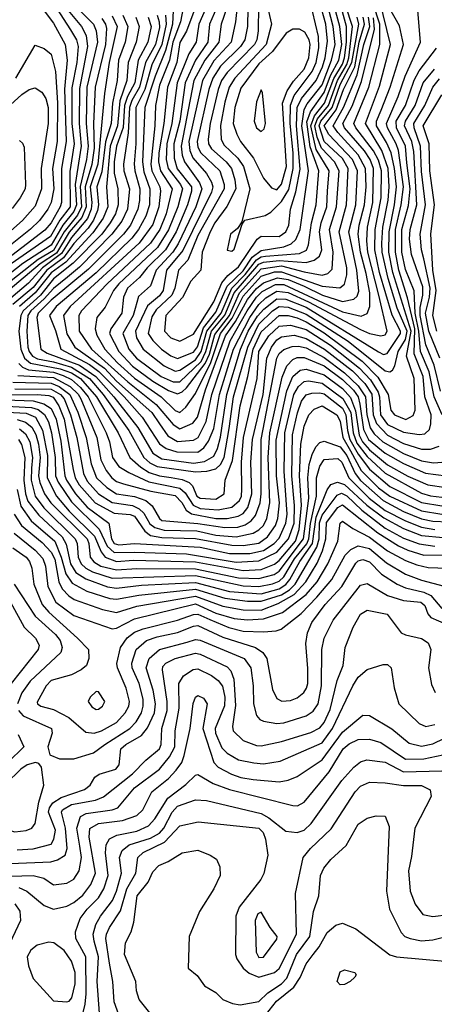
# Model space of a CAD drawing. Extents: x 501367 to 657802, y 482273 to 547541.
# Tile 462 of 656: x 577596 to 579432, y 520004 to 524364. Entities that reach past the tile are written whole.
import ezdxf

# ---------------------------------------------------------------- set-up
doc = ezdxf.new("R2010")
doc.units = 0

msp = doc.modelspace()

# ---------------------------------------------------------------- linework, layer by layer
at = {"layer": '0CON20XD'}
for points in [[(577578.9, 524745), (577612.6, 524827.4), (577635, 524847), (577655, 524852.2), (577665, 524848.4), (577681.1, 524825), (577696.2, 524715), (577739.9, 524615), (577782.7, 524455), (577803.6, 524413.6), (577869.8, 524335), (577890.8, 524295), (577896.9, 524245), (577860.4, 524059.6), (577858.6, 523905), (577868.5, 523805), (577841.5, 523635), (577848.1, 523545), (577835.5, 523514.5), (577787.4, 523455), (577735, 523365.3), (577610.1, 523285), (577455, 523163.8)], [(577585, 524673.9), (577615, 524680.2), (577636.3, 524676.3), (577655, 524662.7), (577678.8, 524618.8), (577759.5, 524415), (577820.9, 524319.1), (577847.9, 524275), (577854.2, 524245), (577849.1, 524175), (577827.3, 524062.7), (577826.8, 523905), (577837, 523815), (577817.3, 523692.7), (577818.7, 523535), (577773.7, 523476.3), (577732.5, 523405), (577557.4, 523282.6)], [(577595, 524562.2), (577615, 524555.4), (577645, 524526.7), (577704.1, 524404.1), (577745, 524349.3), (577798, 524255), (577806.6, 524185), (577793.6, 524056.4), (577801.4, 523825), (577781.1, 523705), (577780.9, 523555), (577775.3, 523535), (577735, 523464.2), (577706.9, 523433.1), (577278.5, 523105)], [(578204.3, 524385), (578214.2, 524355), (578215, 524329.4), (578197, 524255), (578152.4, 524175), (578127, 524065), (578092.7, 524007.3), (578081.6, 523975), (578076.8, 523863.2), (578055.1, 523725.1), (578057.1, 523695), (578081.6, 523615), (578072.8, 523525), (578047.6, 523472.4), (578004, 523415), (577861.3, 523268.7), (577808.3, 523225), (577745, 523174.7), (577705, 523128.2), (577644.6, 523075), (577632, 523055), (577627.8, 522985), (577632, 522915), (577637.2, 522895), (577652.7, 522875), (577675, 522863.1), (577745, 522849.9), (577825, 522826), (577905, 522775.8), (577966.2, 522705), (578078.6, 522545), (578145.7, 522425), (578171.8, 522401.8), (578205, 522385.9), (578375, 522361.8), (578425, 522365.3), (578464, 522376), (578485.2, 522394.8), (578501.9, 522425), (578523.6, 522553.6), (578543.2, 522695), (578605.5, 522915), (578655, 523015.6), (578715.1, 523075), (578745, 523094.1), (578785, 523090.8), (578865, 523060.6), (579050.9, 522940.9), (579215, 522809.4), (579235, 522804.7), (579247.5, 522812.5), (579257.9, 522832.1), (579271.8, 522895), (579305, 522948.6), (579311.9, 522985), (579267.5, 523087.5), (579227.8, 523217.8), (579201.3, 523335), (579199.4, 523375), (579204.3, 523445), (579227.8, 523565), (579232.2, 523625), (579227.9, 523705), (579200.3, 523785), (579126.8, 523905), (579189.9, 524070.1), (579238.6, 524255), (579189.7, 524455)], [(578241.6, 524385), (578244.7, 524345), (578225, 524254.1), (578181.5, 524165), (578150.7, 524055), (578109.6, 523975), (578110.2, 523815), (578103.2, 523726.8), (578105.1, 523695), (578128, 523615), (578125.9, 523564.1), (578119.2, 523525), (578086.1, 523455), (578054.9, 523415.1), (577901, 523259), (577735, 523121.8), (577678.4, 523065), (577671.1, 523045), (577689.2, 522905), (577718.1, 522888.1), (577860.7, 522835), (577933.6, 522785), (578013.2, 522695), (578118.9, 522558.9), (578185, 522445.6), (578225, 522419.3), (578365, 522400.6), (578415, 522407.9), (578455, 522431.7), (578471.5, 522465), (578484.5, 522515.5), (578512.8, 522705), (578573.3, 522905), (578607.9, 522985), (578649, 523051), (578677.2, 523082.8), (578735, 523128), (578775, 523126.9), (578865, 523091), (579185, 522892.9), (579207.7, 522882.3), (579223.7, 522886.3), (579282.5, 522975), (579282.3, 522985), (579246, 523056), (579189.8, 523245), (579168.8, 523345), (579169.7, 523435), (579196.2, 523575), (579197.7, 523695), (579185, 523741.7), (579163, 523783), (579084.9, 523885), (579076.2, 523905), (579141.6, 524065), (579191.4, 524255), (579190.8, 524345), (579162, 524435)], [(578513.8, 524416.2), (578488.4, 524345), (578478.1, 524265), (578415.4, 524184.6), (578367.1, 524095), (578310.6, 523805), (578314.9, 523764.9), (578325.6, 523735.6), (578392.7, 523642.7), (578402.5, 523615), (578375.2, 523535.2), (578297.5, 523372.5), (578273.5, 523335), (578200.1, 523255), (578175, 523186), (578121.3, 523138.7), (578106.9, 523085), (578098, 523055), (578052.4, 522975), (578079.7, 522905), (578113.5, 522865), (578222, 522785), (578275, 522760.8), (578305, 522761.2), (578398.9, 522851.1), (578420.3, 522895), (578445.2, 522984.8), (578505, 523056.3), (578545.6, 523154.4), (578655, 523281.9), (578675, 523290.6), (578745, 523298.6), (578865, 523289.2), (578900.1, 523299.9), (578923.3, 523316.7), (578933.9, 523345), (578924.3, 523425.7), (578931.6, 523465), (578956.8, 523535), (578958.9, 523605), (578966, 523695), (578909.4, 523789.5), (578885, 523895), (578900.8, 523939.2), (578946.3, 523995), (578986.6, 524103.4), (579025, 524167.4), (579034.4, 524195), (579043.8, 524265), (579042.6, 524335), (579011, 524455)], [(578559.1, 524425), (578552.2, 524355), (578532.4, 524265), (578455, 524182.5), (578404.8, 524094.9), (578345.4, 523825), (578349.2, 523785), (578362.9, 523752.9), (578423.2, 523683.2), (578445.5, 523645.5), (578451.8, 523625), (578445, 523600.5), (578318.1, 523341.9), (578246.5, 523255), (578231, 523165), (578215, 523142.2), (578162.6, 523097.4), (578108.2, 522985), (578113, 522955), (578142, 522905), (578235, 522831.3), (578285, 522808.1), (578305, 522812), (578375, 522857.6), (578399.8, 522895), (578424.8, 522985.2), (578488.1, 523065), (578534.8, 523175.2), (578595, 523235.5), (578645, 523301.3), (578665, 523313.7), (578685, 523316.8), (578835, 523328.5), (578865.9, 523344.1), (578875, 523368.1), (578888.5, 523465), (578908.3, 523545), (578920.4, 523695), (578881.8, 523801.8), (578868.2, 523911.8), (578883.7, 523956.3), (578945, 524041.8), (578972.3, 524117.7), (579008.6, 524185), (579023.1, 524255), (579014.3, 524335), (578981.9, 524455)], [(578605.6, 524415), (578604.1, 524335), (578592.2, 524275), (578573.5, 524245), (578485, 524158.9), (578450.5, 524105), (578433.3, 524055), (578381.4, 523825), (578385, 523800.4), (578398.3, 523775), (578482.7, 523695), (578501.4, 523635), (578501, 523615), (578385, 523409.1), (578340.1, 523299.9), (578299.3, 523255), (578283.2, 523175), (578269.4, 523145), (578200.4, 523079.6), (578181.5, 523048.5), (578164.6, 522975), (578185, 522943.9), (578223.9, 522905), (578265, 522875.2), (578295, 522864.5), (578365, 522892.3), (578383.8, 522916.2), (578410, 523000), (578465, 523068.9), (578515.4, 523184.6), (578585, 523252), (578625, 523312.8), (578665, 523342.7), (578765, 523358.3), (578797.9, 523372.1), (578819.2, 523390.8), (578838.5, 523435), (578874.7, 523695), (578846.1, 523895), (578856.4, 523966.4), (578868.7, 523991.3), (578935, 524076.7), (578977.4, 524185), (578993.7, 524255), (578983.7, 524335), (578953, 524455)], [(578653, 524425), (578652.6, 524315), (578646.5, 524275), (578636, 524255), (578515, 524130.2), (578489.9, 524095), (578474.7, 524055), (578439.8, 523905), (578430, 523835), (578432.2, 523815), (578445, 523792.9), (578511, 523735), (578533.8, 523705), (578549.1, 523655), (578553, 523615), (578513.5, 523536.5), (578460.8, 523465), (578439.5, 523425), (578404.2, 523335), (578397.6, 523255), (578353.8, 523206.2), (578316.4, 523133.6), (578243.3, 523055), (578237.6, 522985), (578265, 522956.1), (578305, 522940.7), (578365, 522972), (578455, 523114.8), (578490.7, 523199.3), (578518.3, 523231.7), (578565, 523269.7), (578646.9, 523393.1), (578665, 523405.6), (578745, 523404.9), (578775.2, 523425), (578788.1, 523455), (578794.9, 523525), (578818.3, 523601.7), (578837.8, 523702.2), (578822.2, 523895), (578825.4, 523975), (578844.6, 524015.4), (578909.4, 524095), (578936.2, 524155), (578948.5, 524195), (578959.7, 524269.7), (578951.4, 524345), (578923.4, 524445)], [(578685.3, 524455), (578710.7, 524345), (578687.9, 524255), (578548.6, 524105), (578523.9, 524065), (578505, 523999.5), (578485.7, 523895.7), (578487.9, 523835), (578499.8, 523809.8)], [(577852, 524415), (577923.4, 524345), (577934.7, 524314.7), (577940.3, 524265), (577893.3, 524065), (577889.8, 523905), (577898.5, 523805), (577891.1, 523745), (577864, 523626), (577869.4, 523535), (577851.5, 523498.5), (577793, 523425), (577745, 523341.9), (577677.7, 523302.3), (577464.8, 523135.2)], [(578164.6, 524375), (578178.7, 524335), (578163.1, 524265), (578120.6, 524185), (578105.5, 524085), (578073, 524025), (578059.4, 523985), (578053.4, 523886.6), (578024, 523805), (578013.8, 523735), (578014.9, 523685), (578030.5, 523615), (578032.6, 523545), (578019.6, 523505), (577996.2, 523465), (577959, 523415), (577833.1, 523286.9), (577745, 523217.4), (577687.8, 523145), (577610.9, 523075), (577600.6, 523055), (577591.7, 522985), (577601.2, 522905), (577617.1, 522865), (577643.3, 522843.3), (577775, 522818.8), (577825, 522800.3), (577865, 522774.9), (577936.2, 522695), (578032.4, 522535), (578084, 522425), (578132.7, 522382.7), (578170, 522360), (578215, 522345.1), (578267.2, 522337.2), (578315, 522328.6), (578346.3, 522315), (578360.7, 522300.7), (578380.2, 522255), (578395, 522245.2), (578465, 522241.1), (578501.6, 522265), (578505.7, 522325), (578538.2, 522411.8), (578572.1, 522655), (578605.9, 522784.1), (578629.2, 522905), (578665, 522982.2), (578745, 523054), (578784.9, 523055.1), (578825, 523044.2), (578865, 523026.8), (578945, 522978), (579112.5, 522852.5), (579181.7, 522781.7), (579227.7, 522705), (579240, 522635), (579255.3, 522615), (579306.3, 522593.7), (579338.9, 522611.1), (579347.2, 522635), (579343.5, 522775), (579309.1, 522875), (579330, 522985), (579248.5, 523245), (579231.1, 523335), (579231.8, 523425), (579255.8, 523545), (579264.1, 523625), (579256, 523705), (579241.2, 523775), (579220.9, 523820.9), (579175.8, 523895), (579176.7, 523915), (579196.6, 523963.4), (579236.4, 524065), (579294.9, 524255), (579277.3, 524337.3), (579234.2, 524415)], [(577591.9, 522841.9), (577609, 522825), (577634.2, 522814.2), (577745, 522803.9), (577789, 522789), (577825, 522771.5), (577865.8, 522735.8), (577899.3, 522695), (577979.5, 522535), (577993.8, 522495), (578006.6, 522425), (578035, 522386), (578079, 522359), (578168.5, 522318.5), (578305, 522290.4), (578328.6, 522268.6), (578364.3, 522214.3), (578395, 522199.9), (578475, 522193.7), (578535, 522206.5), (578569.2, 522235), (578577.8, 522255), (578579, 522285), (578577.8, 522405), (578586.7, 522515), (578647.4, 522775), (578655.1, 522895), (578698.6, 522965), (578745, 523007.7), (578795, 523011.8), (578865, 522992.1), (578972.7, 522922.7), (579101.1, 522821.1), (579149.8, 522769.8), (579183.3, 522715), (579189.8, 522695), (579194.4, 522615), (579225, 522572.4), (579295, 522538.3), (579365, 522527.1), (579389.6, 522530.4), (579410.2, 522550.2), (579417.2, 522575), (579417.8, 522615), (579390.1, 522695), (579383.4, 522785), (579342.3, 522885), (579345.4, 522995), (579313, 523133), (579274.4, 523255), (579259.6, 523335), (579260.6, 523435), (579285.5, 523545), (579296.3, 523625), (579273.7, 523785), (579263.5, 523815), (579224.9, 523885), (579220.4, 523905), (579272.3, 524025), (579303.4, 524115), (579370.6, 524265), (579357.6, 524422.4)], [(578275.7, 524405), (578272.9, 524345), (578241.4, 524228.6), (578195.5, 524115), (578150.8, 523975), (578140.4, 523735), (578145, 523691.3), (578172.4, 523615), (578170.1, 523545), (578154.2, 523495), (578122.4, 523435), (578092.3, 523397.7), (577935, 523243.7), (577757.3, 523095), (577728.5, 523055), (577755, 522988.2), (577777.5, 522905), (577905, 522837.7), (577947, 522807), (578058.8, 522695), (578137.9, 522605), (578215, 522486.2), (578245, 522466.2), (578291.1, 522451.1), (578385, 522449.9), (578411.4, 522468.6), (578432.6, 522497.4), (578455.6, 522554.4), (578480.2, 522705), (578543.4, 522905), (578615, 523045.1), (578655, 523103.5), (578686.6, 523133.4), (578735, 523162.7), (578785, 523155.7), (578875, 523114.8), (579105, 522992.4), (579145.6, 522975), (579195.6, 522964.4), (579215, 522968.8), (579223.3, 522985), (579185.8, 523145), (579138.2, 523335), (579132.8, 523385), (579135.6, 523445), (579160.4, 523555), (579162.7, 523705), (579147.5, 523745), (579123.5, 523783.5), (579033.9, 523885), (579027.2, 523905), (579068.6, 523981.4), (579109.7, 524090.3), (579167, 524323), (579163, 524373)], [(578321.9, 524425), (578307.5, 524355), (578274.8, 524265), (578259.3, 524185), (578214.6, 524075), (578197.3, 523985), (578194.9, 523895.1), (578176.2, 523725), (578180.9, 523695), (578216.1, 523625), (578219.6, 523605), (578212.1, 523535), (578185, 523458.1), (578124.3, 523375), (577819.7, 523095), (577790.3, 523055), (577805, 522974), (577840, 522915), (577970.8, 522820.8), (578025, 522764.3), (578181.3, 522625), (578215, 522574.3), (578251.8, 522521.8), (578295, 522496.7), (578365, 522502.3), (578386.1, 522515), (578421.1, 522585), (578446.3, 522705), (578528.4, 522941.6), (578603.5, 523075), (578644.8, 523135), (578669.8, 523160.2), (578728.5, 523191.5), (578765, 523191.4), (579025, 523070.3), (579108.5, 523051.5), (579135, 523062.8), (579145.9, 523094.1), (579147.2, 523155), (579129.7, 523240.3), (579104.6, 523335), (579094.5, 523415), (579099.1, 523455), (579123, 523545), (579130.1, 523625), (579127.9, 523705), (579095, 523766.2), (579004.2, 523865), (578984.3, 523895), (579029.7, 523975), (579089.8, 524120.2), (579119.3, 524255), (579145.8, 524334.2), (579140.9, 524375)], [(578375.6, 524425), (578335, 524314.1), (578305, 524262.7), (578292.4, 524175), (578249.8, 524065), (578234, 523905), (578211.6, 523775), (578210.7, 523735), (578219.5, 523695), (578271.6, 523615), (578245.2, 523504.8), (578216.9, 523435), (578175, 523374.6), (577982.8, 523195), (577870.2, 523075), (577858, 523055), (577858.6, 522985), (577913.9, 522905), (578075, 522761.3), (578200.1, 522660.1), (578275, 522571.2), (578305, 522553), (578362.1, 522577.9), (578383.6, 522605), (578418.2, 522725), (578508, 522965), (578551.8, 523028.2), (578605.1, 523125), (578645, 523174), (578675, 523199.9), (578738, 523222), (578785, 523213.5), (578855, 523184), (578937, 523145), (579025, 523116.7), (579075, 523127), (579090.1, 523139.9), (579098.2, 523161.8), (579089.5, 523255), (579053, 523425), (579083.9, 523545), (579092.5, 523695), (579069.6, 523745), (578965.5, 523855.5), (578944.5, 523895), (578998, 523965), (579029.9, 524055), (579079.7, 524155), (579099.1, 524265), (579123.4, 524345), (579117.3, 524375)], [(578421.8, 524418.2), (578389.5, 524345), (578378.1, 524265), (578345, 524213.7), (578293.8, 524085), (578269.2, 523905), (578247.6, 523815), (578244.7, 523745), (578253.8, 523705), (578308.4, 523635), (578316.9, 523615), (578295.7, 523535), (578255, 523433.3), (578206, 523355), (578035.4, 523195), (578011.7, 523165), (577975, 523090.9), (577938.1, 523045), (577930.4, 522995), (577937.3, 522967.3), (577972.6, 522905), (578029.5, 522845), (578105, 522777), (578222.4, 522695), (578285, 522634), (578305, 522624.4), (578331.4, 522648.6), (578375, 522709.8), (578443.1, 522846.9), (578485.5, 522975), (578537.5, 523042.5), (578585, 523139.8), (578665, 523228.7), (578725, 523248.1), (578755, 523248.6), (578935.7, 523184.3), (579013.6, 523176.4), (579035, 523193.8), (579044.3, 523234.3), (579044.7, 523265), (579010.8, 523425), (579042.8, 523545), (579050.5, 523705), (579025, 523749.3), (578945, 523825.7), (578922, 523895), (578929.6, 523915), (578980.1, 523975), (579015, 524076.8), (579067.2, 524175), (579098.2, 524345), (579091, 524375)], [(578467.8, 524415), (578436.5, 524345), (578428.8, 524265), (578374.9, 524185.1), (578329.2, 524085), (578304.9, 523914.9), (578278.8, 523815), (578279.3, 523750.7), (578293.9, 523703.9), (578356.4, 523625), (578356.9, 523605), (578339.3, 523545), (578288.9, 523425), (578240.9, 523345), (578160.5, 523265), (578126.9, 523223.1), (578072.9, 523175), (578055.1, 523135), (578048.5, 523065), (577999.2, 522995), (577993.9, 522975), (578034.6, 522895), (578095, 522830.2), (578185, 522763.3), (578255, 522722.6), (578295, 522708.1), (578315, 522716), (578335.2, 522734.8), (578417.5, 522842.5), (578436.1, 522883.9), (578459.6, 522970.4), (578524.3, 523055), (578569.8, 523155), (578665, 523261.1), (578755, 523274.2), (578855, 523247.2), (578935, 523233.1), (578959.9, 523240.1), (578980.3, 523259.7), (578983.9, 523335), (578968.4, 523435), (578998.9, 523535), (579011, 523695), (578990.2, 523735), (578932.7, 523795), (578913.6, 523843.6), (578903.1, 523895), (578914.9, 523925.1), (578963.3, 523985), (579002.6, 524095), (579045, 524166.3), (579053.4, 524195), (579070.1, 524335), (579040.6, 524425)], [(578499.8, 523809.8), (578561.3, 523751.3), (578586.7, 523715), (578614.8, 523615), (578580, 523470), (578560.7, 523439.3), (578530, 523415), (578514.3, 523344.3), (578535, 523340), (578545, 523348.8), (578580.7, 523459.3), (578593.3, 523476.7), (578683, 523497), (578707.5, 523512.5), (578755, 523558.6), (578787.5, 523612.5), (578807, 523705), (578806.8, 523775), (578794.2, 523905), (578794.8, 523985.2), (578811.8, 524028.2), (578891.4, 524135), (578908.4, 524175), (578920.4, 524240.4), (578919.4, 524289.4), (578891.9, 524401.9)], [(578005, 524382.2), (578027.5, 524335), (577992.5, 524175), (577971.8, 524038.2), (577941.6, 523725), (577908.7, 523625), (577915.3, 523555.3), (577912.9, 523525), (577895.9, 523484.1), (577825, 523399.7), (577780.9, 523329.1), (577696.4, 523265), (577635, 523197.6), (577476.8, 523065)], [(577959.6, 524369.6), (577975.9, 524345), (577980.1, 524325), (577976.5, 524255), (577929.9, 524065), (577923, 523905), (577925.1, 523795.1), (577915, 523722.9), (577885.4, 523625), (577890.9, 523535), (577871.3, 523488.7), (577815, 523422.9), (577759, 523331), (577687, 523283), (577496.8, 523123.2)], [(578052.7, 524385), (578074.6, 524335), (578062.7, 524265), (578033.4, 524185), (578027.5, 524095), (578007.1, 523995), (578000.6, 523905), (577976.4, 523823.6), (577959.6, 523690.4), (577937, 523625), (577945.5, 523545), (577940.7, 523519.3), (577923, 523477), (577898.7, 523441.3), (577835, 523373.1), (577789.4, 523310.6), (577743.6, 523276.4), (577715.5, 523255), (577655, 523179), (577566.1, 523103.9)], [(578109.6, 524375), (578124.9, 524335), (578111.4, 524265), (578076.7, 524175), (578070.8, 524095), (578038.8, 524005), (578029.7, 523895), (577997, 523805), (577980.9, 523625), (577986.2, 523535), (577965.1, 523485), (577920.1, 523419.9), (577799.6, 523290.4), (577735, 523244), (577665, 523155.1), (577595, 523095.1)], [(578735, 523611.7), (578755, 523636), (578777, 523715), (578759.2, 523995), (578780.5, 524049.5), (578808.5, 524091.5), (578855.8, 524145), (578876.7, 524195), (578881.8, 524255), (578877.8, 524275), (578858.9, 524308.9), (578835, 524322.7), (578805, 524321.9), (578775.4, 524304.6), (578716, 524224), (578655, 524168.7), (578575, 524061.4), (578548.6, 523975), (578541.8, 523905), (578557.3, 523857.3), (578574.3, 523825), (578631.6, 523751.6), (578675, 523662.9), (578710.5, 523620.5), (578735, 523611.7)], [(577579, 524105), (577665, 524252), (577705, 524237.5), (577735, 524212.5), (577754.6, 524134.6), (577763.8, 523996.2), (577762.2, 523825), (577741.8, 523705), (577746.8, 523615), (577734.9, 523555), (577721.1, 523525), (577683.2, 523475), (577643.4, 523436.6), (577487.4, 523312.6)], [(579466.4, 522615), (579431.4, 522695), (579409.7, 522805), (579371.6, 522895), (579364, 522985), (579347.1, 523065), (579343.4, 523163.4), (579305, 523258.4), (579288.5, 523335), (579288.5, 523435), (579317.8, 523542.2), (579325.3, 523614.7), (579310.3, 523730.3), (579304.4, 523805), (579264.1, 523885), (579263.5, 523915), (579305.1, 523985), (579343.4, 524096.6), (579365, 524138.1), (579441.7, 524238.3)], [(579460.1, 522719.9), (579430.9, 522835), (579395.1, 522925.1), (579368.7, 523055), (579369.3, 523089.3), (579381.9, 523145), (579381.8, 523181.8), (579330.4, 523325), (579322.9, 523392.9), (579325.6, 523435), (579354.7, 523545), (579340.8, 523780.8), (579332.2, 523825), (579300.2, 523895), (579304.9, 523915), (579347.6, 523985), (579383.2, 524085), (579432.4, 524145)], [(579455.9, 522865.9), (579407.6, 522985), (579392.5, 523065), (579410.2, 523135), (579413.1, 523175), (579385.7, 523305), (579374.6, 523345), (579368.8, 523415), (579392.5, 523545), (579375, 523692), (579370.5, 523805), (579342.7, 523885), (579341.1, 523905), (579390.4, 523985), (579425, 524065.7), (579455, 524102.5)], [(577455, 523897.5), (577605, 524033.4), (577638.5, 524055), (577665, 524062.4), (577693.3, 524043.3), (577711.7, 524015), (577722, 523975), (577722.2, 523905), (577690.3, 523705), (577692.3, 523615), (577665, 523539.1), (577608.3, 523475), (577425, 523314.5)], [(578665, 523869.4), (578678.5, 523881.5), (578684.7, 523905), (578670.8, 524040.8), (578665, 524053.3), (578645, 524000), (578634.6, 523915), (578644.7, 523885), (578665, 523869.4)], [(579443.3, 522985), (579425.3, 523055), (579439.6, 523165), (579426, 523255), (579416.1, 523416.1), (579432.7, 523545), (579412.7, 523695), (579409, 523815), (579382.7, 523895), (579465, 524031.6)], [(577595, 523830), (577608.3, 523818.3), (577615, 523800), (577622.3, 523635), (577619.8, 523615), (577597.4, 523575), (577562.2, 523527.8)], [(577588.3, 522788.3), (577745, 522779.5), (577819.8, 522739.8), (577855, 522706.6), (577867.3, 522685), (577937.3, 522515), (577955.9, 522415), (577978.4, 522368.4), (578003.2, 522335), (578025, 522319.4), (578055, 522309.6), (578176.5, 522276.5), (578285, 522257.1), (578314.2, 522225.8), (578333.1, 522193.1), (578356.7, 522176.7), (578465, 522155.5), (578515, 522155.7), (578564.1, 522165.9), (578585, 522177.7), (578606.4, 522205), (578623.4, 522265), (578620.1, 522405), (578626.9, 522505), (578673.8, 522705), (578690.2, 522865), (578710.4, 522915), (578735, 522947.3), (578755, 522960.7), (578812.1, 522967.9), (578865, 522953), (578945.4, 522905), (579069.4, 522809.5), (579123.8, 522753.8), (579155.6, 522705.6), (579161.3, 522615), (579176.1, 522576.1), (579225, 522525.1), (579295, 522488.1), (579375, 522463.2), (579415, 522463.2), (579454.1, 522475.9)], [(577565, 522758.6), (577735.2, 522755.2), (577770, 522740), (577818.5, 522705), (577853.7, 522626.3), (577890.9, 522515), (577911.7, 522398.3), (577936.4, 522336.4), (577982.5, 522292.5), (578025, 522265.4), (578105, 522252.4), (578154.9, 522234.9), (578182.4, 522212.4), (578214.8, 522155), (578225, 522147.3), (578385, 522134.1), (578504.7, 522115.3), (578562.2, 522117.8), (578595, 522127.4), (578620.4, 522145), (578640.9, 522169.1), (578660.5, 522225), (578665.3, 522264.7), (578665.8, 522505), (578734.2, 522865), (578745, 522886.7), (578765.8, 522904.2), (578802.5, 522917.6), (578830.8, 522919.2), (578865, 522911.1), (578945, 522868.6), (579035, 522800.6), (579095, 522742.9), (579127.6, 522695), (579132.9, 522615), (579147.7, 522557.7), (579165, 522530.8), (579204.3, 522495), (579295, 522443.3), (579375, 522411), (579428.2, 522401.8), (579485, 522406.9)], [(577575, 522729.6), (577735, 522728.2), (577776.2, 522705), (577792.3, 522685), (577821.4, 522615), (577848.7, 522515), (577878.6, 522355), (577895, 522321.2), (577945, 522265.4), (578005, 522226), (578095, 522212.5), (578125, 522199.1), (578145, 522178.6), (578172.2, 522132.2), (578194.8, 522115), (578235, 522104.6), (578380.7, 522100.7), (578465, 522082.3), (578555, 522074.7), (578629.3, 522090.7), (578655, 522104.8), (578674.9, 522125), (578690.9, 522155), (578704.3, 522225.7), (578696.9, 522425), (578703.9, 522535), (578758.2, 522781.8), (578778.5, 522831.5), (578805, 522859.3), (578825, 522867.9), (578855, 522868.5), (578945, 522830.9), (579025, 522771), (579073.5, 522723.5), (579094.4, 522695), (579101.6, 522661.6), (579119.1, 522549.1), (579140.9, 522505), (579215, 522444.7), (579295, 522398.7), (579393.1, 522356.9), (579485, 522343.8)], [(578779.4, 522720.6), (578806, 522784), (578837.8, 522812.2), (578865, 522817.6), (578945, 522791.5), (579025, 522730.9), (579061.1, 522691.1), (579082.5, 522632.5), (579099, 522525), (579113.4, 522495), (579145, 522459), (579225, 522393.3), (579315, 522342.6), (579403.8, 522305), (579485, 522293.5)], [(577372.7, 522687.3), (577655, 522676.2), (577703.3, 522663.3), (577735, 522643.3), (577758.1, 522595), (577778.4, 522498.4), (577795.1, 522345), (577803.2, 522325), (577842.6, 522265), (577895, 522205.9), (577990.2, 522135), (578001.9, 522065), (578014.6, 522044.6), (578035, 522039), (578105, 522045.4), (578395, 522028.5), (578525, 522001.2), (578615, 522000.7), (578675, 522014.5), (578723.5, 522045), (578745, 522067.9), (578775.1, 522135), (578780.6, 522175), (578766.9, 522365), (578770.8, 522535), (578810.4, 522705), (578830.2, 522739.8), (578855, 522762.3), (578875, 522765.7), (578935, 522754.7), (579027.1, 522687.1), (579061.7, 522625), (579072.9, 522535), (579089.5, 522489.5), (579135, 522429.9), (579215, 522355.8)], [(577455, 522657.1), (577647.7, 522647.7), (577677.8, 522637.8), (577706.1, 522616.1), (577723.6, 522583.6), (577737.2, 522535), (577753, 522425), (577754.7, 522345), (577765.8, 522315.8), (577825, 522228.8), (577947.8, 522107.8), (577983.6, 522033.6), (578015, 522004.3), (578105, 522006.9), (578335, 521999.4), (578555, 521962.2), (578655, 521968), (578735, 522006.5), (578786.4, 522065), (578810.7, 522135), (578813.5, 522213.5), (578800.9, 522345), (578804.2, 522525.8), (578825.9, 522624.1), (578844.1, 522675), (578865, 522702.5), (578889.6, 522710.4), (578925, 522712.5), (578945, 522707.3), (579025, 522644.7), (579040.2, 522615), (579047.3, 522545), (579058.2, 522505), (579095, 522439.8), (579145, 522373.5), (579235, 522297.6), (579375, 522226.9), (579465, 522211.2)], [(577535, 522703.2), (577674.2, 522704.2), (577725, 522700.5), (577743.4, 522693.4), (577769.2, 522655), (577792.5, 522595), (577832.1, 522372.1), (577841.6, 522335), (577859.7, 522305), (577929.7, 522225), (578015, 522179.7), (578085, 522173.2), (578105, 522165.9), (578149.5, 522099.5), (578175, 522080.5), (578225, 522070.8), (578375, 522066.8), (578535, 522037.1), (578585, 522036.1), (578655, 522046.2), (578693.1, 522075), (578728.1, 522125), (578739.2, 522155), (578746.2, 522225), (578733.2, 522345), (578732.4, 522502.4), (578779.4, 522720.6)], [(577455, 522630.3), (577625, 522621.8), (577665.4, 522605), (577697.4, 522547.4), (577718.3, 522435), (577718, 522335), (577758.2, 522255), (577815, 522188.1), (577927.9, 522077.8), (577957.3, 522007.3), (577974.8, 521985), (578024.9, 521964.9), (578099.5, 521970.5), (578375, 521963), (578584.9, 521925.1), (578665, 521930.3), (578725, 521954), (578745, 521969.3), (578816.7, 522055), (578833.7, 522106.3), (578844.3, 522214.3), (578834.9, 522344.9), (578841.3, 522485), (578856.1, 522565), (578875.7, 522615), (578900.2, 522639.8), (578935, 522653.9), (579000.8, 522615), (579015, 522586.5), (579027.1, 522515), (579060.6, 522455), (579108.7, 522368.7), (579185, 522292.1), (579235, 522254.3), (579375, 522189.8), (579465, 522175.1)], [(577584.1, 522594.1), (577622.2, 522582.2), (577650.2, 522560.2), (577667.7, 522527.7), (577679, 522485), (577685.9, 522425), (577679.5, 522345), (577684.9, 522314.9), (577705.1, 522265), (577733.9, 522225), (577894.4, 522065), (577902.5, 522045), (577908.3, 521985), (577924.3, 521964.3), (577955, 521945.1), (578025, 521927.7), (578115, 521934.7), (578375, 521932.4), (578565, 521892.6), (578655, 521889.8), (578722.2, 521907.8), (578745, 521921.8), (578852.2, 522065), (578876, 522245), (578871.7, 522335), (578878.2, 522395), (578890.4, 522439.6), (578907.3, 522472.7), (578925, 522491.6), (578945, 522498.1), (579015, 522472.9), (579044, 522435), (579081, 522355), (579105, 522324.2), (579204.9, 522235), (579295, 522186.4), (579375, 522153.5), (579425, 522143.5), (579495, 522140.5)], [(577595, 522552.3), (577620.9, 522530.9), (577640.7, 522495), (577652.4, 522425), (577648.3, 522378.3), (577646.2, 522325), (577664.4, 522254.4), (577702.8, 522202.8), (577841.8, 522065), (577850.7, 522045), (577854.4, 521985), (577868.4, 521955), (577888.8, 521935), (577918.7, 521918.7), (578005, 521891.6), (578375, 521902.7), (578585, 521856.9), (578655, 521854.2), (578715, 521866.6), (578745, 521878.6), (578765, 521897.2), (578813.4, 521976.6), (578867.1, 522042.9), (578876.5, 522065), (578883.3, 522133.3), (578910.3, 522255), (578910.8, 522335), (578925, 522386.7), (578945, 522416.6), (579005, 522420.6), (579021.8, 522405), (579053.7, 522335), (579143.8, 522245), (579215, 522191.1), (579305, 522145.3), (579375, 522116.9), (579435, 522107.5)], [(577591.3, 522505), (577603.2, 522483.2), (577618.5, 522425), (577614.1, 522325), (577621.8, 522265), (577632.5, 522232.5), (577680.1, 522170.1), (577783.8, 522073.8), (577802.3, 522042.3), (577820.5, 521955), (577845, 521916.4), (577888.6, 521888.6), (577985, 521853.7), (578025, 521846.8), (578135, 521860.9), (578375, 521872.7), (578525, 521832.7), (578665, 521822), (578745, 521844), (578775, 521863.8), (578792.8, 521885), (578836.4, 521965), (578892.5, 522045), (578908.6, 522161.4), (578957.3, 522282.7), (578974.5, 522305.5), (579003.6, 522316.4)], [(579215, 522355.8), (579375, 522268), (579415, 522256), (579465, 522250.3)], [(579003.6, 522316.4), (579035, 522305.8), (579133.9, 522213.9), (579208.6, 522158.6), (579295, 522110.8), (579375, 522080.4), (579471.8, 522071.8)], [(577584.6, 522284.6), (577600.6, 522210.6), (577646.4, 522145), (577751.5, 522055), (577780.2, 521985), (577800.6, 521910.6), (577828.5, 521868.5), (577893.9, 521833.9), (577995, 521801.7), (578025, 521798), (578123.9, 521816.1), (578375, 521842.1), (578505, 521802.2), (578605, 521789.4), (578665, 521788.8), (578755, 521818.2), (578790.2, 521839.8), (578815.3, 521865), (578911.5, 522028.5), (578921.4, 522065), (578924.1, 522135.9), (578935, 522170.7), (579001.4, 522258.6), (579021.5, 522268.5), (579045, 522255.3), (579111.8, 522191.8), (579215, 522113.1), (579295, 522069.2), (579365, 522043.3), (579435, 522032.8)], [(577570.7, 522175), (577603.9, 522125), (577695, 522049.4), (577736, 522006), (577750.9, 521975), (577769.8, 521875), (577784.7, 521844.7), (577812.8, 521812.8), (577836.7, 521796.7), (577962.9, 521752.9), (578025, 521740), (578115, 521767.4), (578375, 521811), (578495, 521767.1), (578585, 521751), (578665, 521750.2), (578740.9, 521779.1), (578811.1, 521818.9), (578863.3, 521875), (578912.7, 521957.3), (578937.6, 522012.4), (578951.6, 522065), (578955, 522137.6), (579005, 522203.9), (579025, 522216.7), (579182.1, 522092.1), (579273, 522035), (579315, 522014.9), (579385, 521993.3), (579575, 521994.4)], [(578865, 521819.5), (578913.3, 521875), (578960.7, 521955), (579005.5, 522055), (579014.4, 522135), (579025, 522143.3), (579070.8, 522110.8), (579145, 522072.9), (579225, 522012.2), (579305, 521969.5), (579355, 521949.7), (579405, 521938.6), (579575, 521932.1)], [(577571.1, 522091.1), (577665.1, 522015.1), (577698.5, 521978.5), (577710.5, 521945), (577721.2, 521855), (577755.8, 521785.8), (577835, 521725.9), (578005, 521667), (578025, 521669.6), (578105, 521711.9), (578375, 521778.2), (578465, 521736.5), (578545, 521712.8), (578605, 521706.2), (578675, 521710.7), (578760, 521740), (578865, 521819.5)], [(577565, 522025.8), (577623.9, 521985), (577639, 521965), (577650, 521935), (577658.5, 521865), (577695.2, 521775), (577725, 521740.5), (577852.5, 521625), (577900, 521575), (577902.2, 521535), (577891.8, 521505), (577867.9, 521485), (577825, 521462.7), (577735, 521438.4), (577712.9, 521415), (577673, 521343), (577674.5, 521335), (577689.2, 521325), (577745, 521309.2), (577813.1, 521275), (577889.3, 521209.3), (577925, 521204.8), (577958.5, 521215), (578025, 521252.5), (578063.5, 521295), (578078.5, 521325), (578081.6, 521345), (578067.7, 521405), (578029.2, 521495), (578026.4, 521513.6), (578041.6, 521585), (578072.3, 521627.7), (578105, 521651.9), (578143, 521667), (578295, 521704.9), (578365, 521730.8), (578385, 521731.6), (578437.9, 521707.9), (578522.5, 521672.5), (578585, 521657.4), (578676.2, 521653.8), (578731.9, 521658.1), (578753.8, 521666.2), (578842.3, 521735), (578912.1, 521807.9), (578978.6, 521885), (579036.9, 521993.1), (579062.4, 522017.6), (579095, 522034.2), (579145, 522022.5), (579219.8, 521959.8), (579305, 521908.4), (579375, 521882.3), (579475.6, 521855.6)], [(577591.2, 521305), (577611.6, 521281.6), (577736.2, 521225), (577739.6, 521205), (577719.8, 521145), (577728.7, 521108.7), (577771.8, 521091.8), (577835, 521091.3), (577922.6, 521117.4), (577972.4, 521155), (578084, 521225), (578111.5, 521255), (578136, 521295), (578143.1, 521325), (578142.1, 521355), (578124.6, 521425), (578094.5, 521495), (578092.9, 521515), (578111.5, 521575), (578158, 521615), (578205, 521632.2), (578295, 521650.4), (578365, 521679.4), (578385, 521681.7), (578495, 521630.4), (578640.9, 521585), (578672, 521562), (578690.3, 521535), (578715, 521397.8), (578735, 521357.9), (578757.3, 521347.3), (578795, 521350.3), (578825, 521361.2), (578854.7, 521385), (578865.6, 521404.4), (578871.4, 521425), (578871.8, 521491.8), (578862.4, 521602.4), (578870.4, 521649.6), (578889.6, 521695), (578949.2, 521775), (579023, 521855), (579085, 521957.1), (579095, 521967.4), (579115, 521973.6), (579145, 521964), (579198.5, 521908.5), (579267.6, 521865), (579305, 521847.9), (579385, 521829.3), (579416.8, 521815), (579465, 521756.5)], [(577571.9, 521865), (577663.8, 521723.8), (577755, 521641.7), (577774.5, 521615), (577783.8, 521585), (577777.5, 521562.5), (577641.6, 521435), (577605.8, 521384.2), (577585.5, 521335)], [(577585, 520688.5), (577655, 520693.4), (577735, 520714.1), (577747.7, 520735), (577754.1, 520775), (577723.9, 520855), (577728.1, 520875), (577742.9, 520897.1), (577779.7, 520920.3), (577882.5, 520955), (577907.9, 520975), (577929.2, 521010.8), (577947.2, 521022.8), (578021.5, 521045), (578036.1, 521065), (578043.9, 521135), (578065.7, 521155), (578135.4, 521194.6), (578161.3, 521228.7), (578193, 521295), (578197.8, 521335), (578186.5, 521395), (578155.5, 521495), (578169.2, 521535), (578215, 521575.8), (578338.2, 521608.2), (578375, 521620.3), (578395, 521617.3), (578590.2, 521535), (578620, 521495), (578630, 521415), (578631.2, 521335), (578645, 521283.3), (578660, 521265), (578675, 521258.2), (578735, 521248.1), (578765, 521250.2), (578865, 521281.6), (578895, 521303.1), (578918.4, 521335), (578933, 521415), (578933.3, 521575), (578943.9, 521626.1), (578984.8, 521705), (579105, 521860), (579135, 521868.2), (579224.6, 521814.6), (579295, 521793.1), (579372.9, 521785), (579389.7, 521769.7), (579403.3, 521733.2), (579417, 521717), (579485, 521687.5)], [(577555.6, 521785), (577615.1, 521675.1), (577665.3, 521625), (577682, 521595), (577678.4, 521575), (577558.5, 521425)], [(577555, 520627.3), (577734.3, 520635.7), (577763.4, 520643.4), (577796.8, 520665), (577806.3, 520693.7), (577798.8, 520785), (577781.4, 520855), (577785.2, 520865), (577825, 520889.6), (577931.1, 520908.9), (577966.3, 520923.7), (578095.2, 521025), (578154, 521086), (578215.6, 521135), (578221.7, 521155), (578224.8, 521225), (578248.8, 521305), (578249, 521345), (578227.7, 521485), (578230.3, 521499.7), (578243.7, 521515), (578284.5, 521535), (578375, 521559.1), (578395, 521555.2), (578515, 521498.4), (578531.5, 521481.5), (578544.6, 521444.6), (578552.3, 521327.7), (578538, 521235), (578541.1, 521215), (578585, 521172.2), (578645, 521149.8), (578665, 521148.4), (578755, 521168.7), (578885, 521208.6), (578925, 521228.9), (578945, 521252.3), (578970.2, 521309.8), (579001.9, 521438.1), (579028.9, 521505), (579037.9, 521585), (579072.9, 521675), (579105, 521732.1), (579135, 521750), (579222.6, 521732.6), (579285, 521650), (579305, 521639.7), (579375, 521623.7), (579404.6, 521605), (579417.1, 521575), (579405.8, 521495), (579419.5, 521420.5), (579435.8, 521385)], [(577455, 520569), (577655, 520574), (577703.1, 520563.1), (577745, 520532.9), (577805, 520540.4), (577835, 520558), (577859.3, 520595), (577869.6, 520655), (577862.9, 520705), (577848.6, 520785), (577865, 520836.2), (577890.2, 520849.8), (578006, 520865), (578030.8, 520875), (578105, 520962.6), (578215, 521045.2), (578259.9, 521100.1), (578282.2, 521145), (578284.9, 521215.1), (578301.5, 521315), (578300.9, 521425), (578321.6, 521458.4), (578363.4, 521486.6), (578385, 521489.3), (578445, 521459.8), (578475, 521438.7), (578493.3, 521413.3), (578503.7, 521363.7), (578503.3, 521326.7), (578461.3, 521225), (578463.7, 521205), (578490.6, 521140.6), (578515, 521116.1), (578565, 521087.3), (578632.9, 521072.9), (578675, 521069.8), (578748.9, 521081.1), (578935, 521162.8), (578981.7, 521225), (579071.3, 521415), (579095, 521452.5), (579135, 521487.1), (579205, 521508.6), (579225, 521509.2), (579240.8, 521495), (579254.4, 521405.6), (579274.6, 521335), (579365, 521247.9), (579395, 521235.2), (579435, 521243.3)], [(577935, 521310.5), (577945, 521311.5), (577961.9, 521325), (577972.9, 521345), (577945, 521388), (577935, 521390), (577907.5, 521365), (577899.5, 521345), (577915, 521321.1), (577935, 521310.5)], [(577592.2, 520522.2), (577627.5, 520505), (577705, 520441.9), (577745, 520425.7), (577805, 520439.6), (577835, 520454.8), (577875, 520487), (577911.1, 520535), (577931.4, 520585), (577903.8, 520745), (577907.1, 520782.9), (577944.9, 520805.1), (578051.7, 520818.3), (578115, 520840.2), (578140.7, 520865), (578181.4, 520945), (578255.5, 521004.5), (578289.2, 521040.8), (578313.3, 521075), (578324.5, 521105.5), (578350.3, 521225), (578363.9, 521336.1), (578375, 521364.5), (578385, 521372.3), (578409.6, 521359.6), (578426.2, 521335), (578406.9, 521225), (578455.7, 521075.7), (578475.1, 521055.1), (578533.4, 521023.4), (578575, 521009), (578629.9, 521000.1), (578745, 520990.2), (578785, 520996.8), (578825, 521012.9), (578935, 521086.4), (579025, 521210), (579115, 521284.5), (579145, 521283.6), (579244.1, 521224.1), (579320.2, 521160.2), (579375, 521146.9), (579425, 521157.4), (579575, 521229.6)], [(577589.2, 521199.2), (577614.7, 521145), (577545, 521076.3)], [(577852.6, 519867.4), (577885.4, 520004.6), (577890.1, 520050.1), (577888.2, 520215), (577845.2, 520295), (577842.7, 520325), (577863.9, 520385), (577894, 520425), (577945, 520475.7), (577968.9, 520515), (577988.2, 520575), (577975.4, 520675), (577979.5, 520710.5), (577993.5, 520736.5), (578026, 520754), (578115, 520771.4), (578165.8, 520794.2), (578195, 520826.3), (578252.5, 520917.5), (578331.8, 520978.2), (578375, 521019.6), (578385, 521022.1), (578452.8, 520982.8), (578525, 520955.6), (578805, 520884.1), (578826.3, 520883.7), (578855, 520899.2), (578966.4, 521033.6), (579028.3, 521135), (579055, 521157.8), (579095, 521176.9), (579145, 521178.4), (579195, 521163.3), (579305, 521089.9), (579385, 521090.8), (579470.3, 521109.7)], [(577956.6, 519865), (577938.7, 520105), (577944.9, 520215.1), (577926.1, 520283.9), (577921.7, 520315), (577932.6, 520357.4), (577953.3, 520395), (578006.7, 520463.3), (578024.1, 520505), (578046.1, 520585), (578038, 520655), (578049.3, 520685), (578080, 520710), (578175, 520739.8), (578215, 520762.9), (578234.1, 520785), (578271, 520855), (578295, 520881), (578375, 520910.2), (578423.2, 520906.8), (578665, 520848.8), (578699.8, 520829.8), (578775, 520770.7), (578825, 520765.3), (578855, 520775.3), (578886.7, 520805), (579021.9, 520995), (579075.5, 521054.5), (579105, 521077.5), (579133.2, 521086.8), (579215, 521076), (579295, 521034), (579465, 521038.1)], [(577575, 520768.8), (577625, 520774.3), (577650, 520785), (577665, 520805.7), (577681, 520899), (577702.6, 520975), (577692.9, 521055), (577680.9, 521070.9), (577665.7, 521075.7), (577629.5, 521065), (577600.7, 521045), (577535, 520980.7), (577499.5, 520935), (577513, 520845), (577533.9, 520785), (577547.5, 520775), (577575, 520768.8)], [(578046.9, 519925), (578015, 520016), (578008.1, 520105), (577993, 520187), (577977, 520295), (577980, 520315), (577993.2, 520345), (578042, 520418), (578070.2, 520515), (578109.5, 520585), (578118.9, 520655), (578143.3, 520676.7), (578237.7, 520722.3), (578305, 520794.3), (578387, 520813), (578655, 520784.3), (578673.8, 520765), (578684.8, 520735), (578695.3, 520665), (578677, 520583), (578663.4, 520556.6), (578567.6, 520435), (578552.6, 520395), (578551.1, 520225), (578557.5, 520205), (578585, 520163.8), (578612.5, 520142.5), (578655, 520125.2), (578724.5, 520145.5), (578745, 520163.5), (578821.7, 520315), (578817.5, 520495), (578850.8, 520655), (578883.3, 520695), (578975, 520781.8), (579081.6, 520945), (579105, 520970.8), (579145, 520987.6), (579215, 520984.7), (579295, 520972.9), (579375, 520973.9), (579413.6, 520953.6), (579418.8, 520925), (579345.5, 520785), (579331.5, 520658.5), (579318.4, 520595), (579325.8, 520505), (579347.5, 520447.5), (579381.9, 520401.9), (579425, 520392.5), (579565, 520410.2)], [(578253.8, 519865), (578125.7, 520025), (578113.7, 520063.7), (578110, 520105), (578060, 520225), (578063.8, 520276.2), (578089.1, 520325), (578101.8, 520368.2), (578115.4, 520485), (578165.3, 520545), (578185, 520590.9), (578211.4, 520618.6), (578253.5, 520636.5), (578315, 520674.4), (578385, 520687.5), (578440, 520665), (578466.8, 520646.8), (578482.7, 520612.7), (578483.1, 520575), (578455.6, 520515), (578392.5, 520415), (578346.7, 520305), (578342.5, 520165), (578381.7, 520131.7), (578415, 520086.2), (578465, 520056), (578496.2, 520025), (578537.6, 520007.6), (578571.7, 520001.7), (578655, 520016.8), (578694.4, 520055.6), (578754.9, 520095.1), (578779.3, 520120.7), (578821.9, 520225), (578880.1, 520305), (578896.7, 520415), (578920.6, 520485), (578927.3, 520575), (578943.1, 520606.9), (578973.1, 520645), (579041.8, 520708.2), (579095, 520802.2), (579135, 520829.3), (579175, 520839.1), (579215, 520837.5), (579231.7, 520791.7), (579220.6, 520505), (579233.3, 520425), (579285, 520322.5), (579301.5, 520305), (579325.2, 520295.2), (579375, 520285.6), (579425, 520289.4), (579655, 520345.9)], [(577575, 520448.9), (577596.3, 520416.3), (577599.2, 520375), (577528.5, 520225)], [(578655, 520211.8), (578675, 520213.8), (578735, 520292.9), (578736.1, 520305), (578704.7, 520344.7), (578665, 520412.9), (578650.9, 520405), (578638.7, 520375), (578642.5, 520235), (578655, 520211.8)], [(578668.5, 519935), (578732.5, 520017.5), (578809.9, 520080.1), (578837.6, 520122.4), (578865, 520183.6), (578895, 520225.3), (578921.5, 520258.5), (578957.8, 520322.2), (578996.2, 520355), (579025, 520364.3), (579085, 520338.6), (579235, 520223.2), (579265.2, 520215.2), (579495, 520194)], [(577805, 520014.6), (577815, 520017.9), (577826.6, 520033.4), (577841.9, 520095), (577842.1, 520145), (577825, 520195.4), (577792.1, 520242.1), (577746.9, 520276.9), (577725, 520279.6), (577673.5, 520266.5), (577645.6, 520244.4), (577629.1, 520215), (577634.2, 520175), (577655, 520118.9), (577745, 520019.2), (577805, 520014.6)], [(579015, 520090.8), (579002, 520105), (579015, 520148.8), (579035, 520157.5), (579080, 520145), (579086.2, 520135), (579080, 520125), (579060, 520105), (579035, 520092.5), (579015, 520090.8)]]:
    msp.add_lwpolyline(points, dxfattribs=at)

doc.saveas('drawing.dxf')
